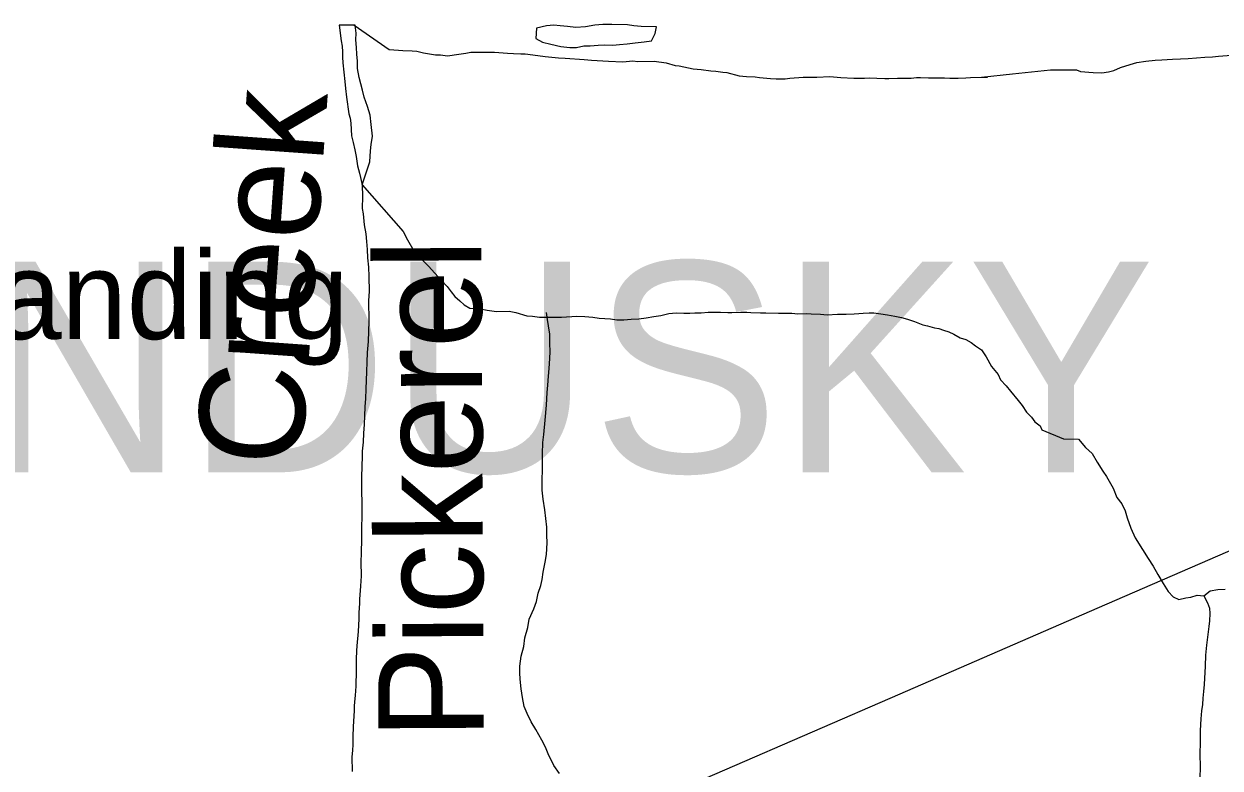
# Model space of a CAD drawing. Extents: x 0 to 34, y 0 to 22.
# Drawn here: x 4.836 to 5.374, y 15.153 to 15.488 of the extents above; entities that cross this region are included whole.
import ezdxf

# ---------------------------------------------------------------- set-up
doc = ezdxf.new("R2010")
doc.units = 0
for name, color, linetype in [('GM_X_County_Text', 7, 'Continuous'), ('GM_X_Minor_Lake', 7, 'Continuous'), ('GM_X_Minor_River', 7, 'Continuous'), ('GM_X_Minor_River_Text', 7, 'Continuous'), ('GM_X_Unincorporated_Text', 7, 'Continuous'), ('GM_X_US_Route', 7, 'Continuous')]:
    doc.layers.add(name, color=color, linetype=linetype)

msp = doc.modelspace()

# ---------------------------------------------------------------- linework, layer by layer
at = {"layer": 'GM_X_Minor_Lake'}
for points in [[(5.06682, 15.4856), (5.06648, 15.48092), (5.06947, 15.47931), (5.07324, 15.47844), (5.07777, 15.47736), (5.08174, 15.47687), (5.08478, 15.47697), (5.08803, 15.47764), (5.09088, 15.47774), (5.09449, 15.47802), (5.09734, 15.47813), (5.10114, 15.47802), (5.10418, 15.47831), (5.10761, 15.47859), (5.11123, 15.47905), (5.11523, 15.47951), (5.11847, 15.47999), (5.12008, 15.48317), (5.12074, 15.48619), (5.11391, 15.48639), (5.1105, 15.48668), (5.10766, 15.48714), (5.10064, 15.48734), (5.09666, 15.48727), (5.09304, 15.48699), (5.08884, 15.48616), (5.08447, 15.48591), (5.08068, 15.4864), (5.07747, 15.48668), (5.07462, 15.48695)], [(5.07462, 15.48695), (5.0712, 15.48667), (5.06682, 15.4856)]]:
    msp.add_lwpolyline(points, dxfattribs=at)
at = {"layer": 'GM_X_Minor_River'}
for p, q in [((4.98516, 15.48701), (4.97792, 15.48696)), ((5.28095, 15.46504), (5.29796, 15.46687)), ((5.29796, 15.46687), (5.30966, 15.46692)), ((5.26697, 15.4635), (5.28095, 15.46504))]:
    msp.add_line(p, q, dxfattribs=at)
for points in [[(4.97792, 15.48696), (4.978, 15.48704)], [(4.97792, 15.48696), (4.9789, 15.47985), (4.97929, 15.47757), (4.97949, 15.47491), (4.97951, 15.47263), (4.97971, 15.46998), (4.98051, 15.46162), (4.98091, 15.4584), (4.9813, 15.4546), (4.98229, 15.44701), (4.98287, 15.44511), (4.98326, 15.44283), (4.98348, 15.43713), (4.98426, 15.4341), (4.98503, 15.43087), (4.98562, 15.42784), (4.98621, 15.42366), (4.98717, 15.42043), (4.9883, 15.41513)], [(4.98468, 15.48696), (5.00056, 15.47595), (5.00473, 15.47577), (5.00663, 15.47559), (5.01081, 15.47542), (5.0129, 15.47523), (5.01594, 15.47449), (5.02126, 15.47356), (5.02353, 15.47357), (5.02676, 15.4732), (5.03188, 15.47398), (5.03492, 15.47437), (5.03719, 15.47476), (5.04782, 15.4748), (5.05371, 15.47444), (5.05636, 15.47426), (5.05978, 15.47409), (5.06168, 15.47409), (5.06738, 15.47336), (5.07061, 15.4728), (5.07668, 15.47225), (5.07972, 15.47208), (5.08826, 15.47154), (5.09149, 15.47117), (5.09909, 15.47082), (5.10554, 15.47047), (5.11009, 15.47086), (5.11237, 15.47068), (5.11977, 15.47071), (5.12509, 15.46997), (5.12908, 15.46885), (5.13098, 15.46867), (5.13307, 15.46829), (5.13725, 15.46736), (5.14086, 15.467), (5.14523, 15.46644), (5.14751, 15.46626), (5.15054, 15.46589), (5.15244, 15.46571), (5.15795, 15.46421), (5.16118, 15.46385), (5.16517, 15.46367), (5.16707, 15.46349), (5.17201, 15.46294), (5.17466, 15.46276), (5.17865, 15.46277), (5.18074, 15.46316), (5.18681, 15.46357), (5.19288, 15.46359), (5.19876, 15.4638), (5.2037, 15.46344), (5.20958, 15.46309), (5.21433, 15.4631), (5.21661, 15.4633), (5.21983, 15.46312), (5.22344, 15.46295), (5.22534, 15.46296), (5.22913, 15.46316), (5.23103, 15.46317), (5.23331, 15.46318), (5.2354, 15.46319), (5.23767, 15.46338), (5.23957, 15.46339), (5.24318, 15.46322), (5.25039, 15.46324), (5.25267, 15.46306), (5.25646, 15.46308), (5.25988, 15.46328), (5.26197, 15.46348), (5.26804, 15.4635), (5.26972, 15.46363)], [(4.9883, 15.41513), (4.99176, 15.42545), (4.99209, 15.43038), (4.99236, 15.43323), (4.99304, 15.43701), (4.99243, 15.44234), (4.99198, 15.44654), (4.99076, 15.45037), (4.98917, 15.4546), (4.9885, 15.45766), (4.98696, 15.4634), (4.98631, 15.46741), (4.98622, 15.47083), (4.98593, 15.47388), (4.98582, 15.47693), (4.98554, 15.48035), (4.98563, 15.48339), (4.98516, 15.48701)], [(5.30966, 15.46692), (5.31154, 15.46612), (5.31723, 15.46564), (5.32103, 15.46558), (5.32408, 15.4659), (5.32656, 15.46662), (5.32943, 15.4679), (5.33382, 15.46934), (5.33688, 15.47024), (5.34088, 15.47074), (5.34507, 15.47124), (5.34811, 15.47137), (5.35286, 15.47167), (5.35647, 15.4718), (5.35989, 15.47193), (5.3675, 15.47255), (5.37093, 15.47268), (5.37359, 15.47302), (5.37949, 15.47348)], [(4.9883, 15.41513), (4.98855, 15.4098), (4.98839, 15.40449), (4.98878, 15.40202), (4.98919, 15.39708), (4.98997, 15.3931), (4.99036, 15.38968), (4.99057, 15.38607), (4.99078, 15.38227), (4.99118, 15.3781), (4.99139, 15.37392), (4.99143, 15.36708), (4.99126, 15.36309), (4.9913, 15.35379), (4.99097, 15.34467), (4.99062, 15.33973), (4.99045, 15.33536), (4.99028, 15.33118), (4.98994, 15.3232), (4.98977, 15.31903), (4.9896, 15.31523), (4.98943, 15.31124), (4.98926, 15.30725), (4.9889, 15.30345), (4.98873, 15.29927), (4.98837, 15.29528), (4.98839, 15.29205), (4.98821, 15.28939), (4.98806, 15.28274), (4.98814, 15.2666), (4.98798, 15.26033), (4.98799, 15.25824), (4.988, 15.25578), (4.98785, 15.24932), (4.98768, 15.24552), (4.9879, 15.23906), (4.98772, 15.23697), (4.98754, 15.2345), (4.98719, 15.22861), (4.9872, 15.22671), (4.98684, 15.22273), (4.98686, 15.21988), (4.9865, 15.21418), (4.98597, 15.20772), (4.98579, 15.20544), (4.98562, 15.20164), (4.98564, 15.19765), (4.98566, 15.19442), (4.98548, 15.19157), (4.98549, 15.18948), (4.98513, 15.18531), (4.98496, 15.18246), (4.98478, 15.18056), (4.98479, 15.17847), (4.98425, 15.17144), (4.98409, 15.16669), (4.98411, 15.16327), (4.98393, 15.16061), (4.98375, 15.15776), (4.98379, 15.15112)], [(4.9883, 15.41513), (5.00685, 15.39411), (5.00877, 15.39032), (5.01164, 15.38539), (5.01355, 15.38388), (5.01546, 15.38123), (5.01813, 15.37858), (5.02099, 15.37536), (5.02405, 15.37215), (5.02653, 15.36931), (5.02844, 15.36704), (5.02997, 15.36495), (5.03225, 15.36287), (5.03416, 15.36117), (5.03683, 15.35966), (5.03872, 15.35948), (5.04138, 15.3593), (5.04461, 15.35874), (5.04879, 15.35819), (5.05448, 15.35821), (5.05752, 15.35765), (5.06247, 15.35615)], [(5.07713, 15.15017), (5.07457, 15.15385), (5.07206, 15.15905), (5.07082, 15.16213), (5.0692, 15.16521), (5.06649, 15.17004), (5.06431, 15.17352), (5.06252, 15.17719), (5.06128, 15.18045), (5.06045, 15.18447), (5.0598, 15.18828), (5.05935, 15.19267), (5.05924, 15.19552), (5.05933, 15.19856), (5.05984, 15.2031), (5.0611, 15.20743), (5.06159, 15.21122), (5.06286, 15.21593), (5.06354, 15.21971), (5.06557, 15.2244), (5.0668, 15.2276), (5.06748, 15.23138), (5.06872, 15.23476), (5.06937, 15.23759), (5.06984, 15.24081), (5.07073, 15.24534), (5.0712, 15.24875), (5.07155, 15.25406), (5.07145, 15.25748), (5.07137, 15.26109), (5.07045, 15.26891), (5.06983, 15.27368), (5.06937, 15.27768), (5.06928, 15.28129), (5.06947, 15.28794), (5.06946, 15.29402), (5.0696, 15.29914), (5.07009, 15.30274), (5.07065, 15.30918), (5.07122, 15.316), (5.07157, 15.32169), (5.07186, 15.32491), (5.07217, 15.32909), (5.07245, 15.3325), (5.07277, 15.33705), (5.07286, 15.34009), (5.07277, 15.3437), (5.0727, 15.34788), (5.07224, 15.35169), (5.07175, 15.35456), (5.07127, 15.35761)], [(5.06247, 15.35615), (5.06493, 15.35597), (5.06816, 15.35561), (5.07803, 15.35564), (5.08486, 15.35605), (5.08847, 15.35587), (5.09208, 15.35551), (5.09493, 15.35514), (5.09758, 15.35496), (5.10005, 15.35478), (5.1029, 15.35441), (5.10613, 15.35442), (5.10935, 15.35463), (5.11277, 15.35483), (5.11618, 15.35522), (5.11959, 15.35581), (5.12263, 15.35639), (5.12623, 15.35716), (5.12964, 15.35755), (5.13306, 15.35738), (5.13572, 15.35739), (5.138, 15.35759), (5.14084, 15.3576), (5.14407, 15.3578), (5.14957, 15.35782), (5.1528, 15.35764), (5.1547, 15.35765), (5.15868, 15.35786), (5.16134, 15.35787), (5.16324, 15.35769), (5.1676, 15.35751), (5.16988, 15.35752), (5.17558, 15.35735), (5.18165, 15.35738), (5.18431, 15.35701), (5.1881, 15.35721), (5.19038, 15.35703), (5.19456, 15.35686), (5.1976, 15.35668), (5.20215, 15.35689), (5.20613, 15.3569), (5.20974, 15.35711), (5.21183, 15.3573), (5.21372, 15.35731), (5.21638, 15.35751), (5.21847, 15.35752), (5.2217, 15.35715), (5.22474, 15.3566), (5.22797, 15.35604), (5.231, 15.35548), (5.23367, 15.35473), (5.2369, 15.3536), (5.24051, 15.3521), (5.2426, 15.35173), (5.24583, 15.35079), (5.24773, 15.35042), (5.24982, 15.34967), (5.2523, 15.34892), (5.25458, 15.34798), (5.25743, 15.34628), (5.2599, 15.34553), (5.26238, 15.34421), (5.26428, 15.3427), (5.26695, 15.34081), (5.26905, 15.33778), (5.27154, 15.33342), (5.27441, 15.32982), (5.27556, 15.32736), (5.27804, 15.32471), (5.27995, 15.32225), (5.28339, 15.31808), (5.2853, 15.31581), (5.28721, 15.31278), (5.2895, 15.31051), (5.29103, 15.30842), (5.29331, 15.30672), (5.29408, 15.30483), (5.30385, 15.30085)], [(5.30385, 15.30085), (5.31064, 15.30061), (5.3138, 15.29694), (5.3168, 15.29423), (5.31901, 15.29039), (5.3216, 15.28635), (5.32327, 15.28385), (5.32622, 15.27867), (5.32786, 15.27446), (5.33009, 15.27157), (5.33156, 15.2685), (5.33245, 15.26526), (5.33409, 15.26067), (5.3361, 15.25626), (5.33943, 15.25107), (5.34202, 15.24704), (5.34425, 15.24358), (5.34627, 15.23974), (5.34867, 15.23571), (5.35089, 15.23206), (5.35313, 15.22974), (5.35577, 15.22855), (5.35882, 15.22926), (5.36111, 15.2296), (5.36397, 15.2305), (5.36701, 15.23025), (5.36866, 15.22699), (5.36957, 15.2247), (5.36972, 15.22222), (5.36947, 15.219), (5.36924, 15.21634), (5.36859, 15.2116), (5.36815, 15.208), (5.36769, 15.20345), (5.36761, 15.19851), (5.36737, 15.19566), (5.36733, 15.19319), (5.36709, 15.19034), (5.36684, 15.18712), (5.3666, 15.18408), (5.36636, 15.18123), (5.36594, 15.17839), (5.36568, 15.17479), (5.36541, 15.16966), (5.36532, 15.16453), (5.36522, 15.15883), (5.36532, 15.15332), (5.36523, 15.148)], [(5.36701, 15.23025), (5.36989, 15.23248), (5.37332, 15.23299), (5.37655, 15.23313)]]:
    msp.add_lwpolyline(points, dxfattribs=at)
at = {"layer": 'GM_X_US_Route'}
msp.add_lwpolyline([(4.48394, 14.86185), (4.53653, 14.88496), (4.61689, 14.92059), (4.74256, 14.97528), (4.80188, 15.0011), (4.87511, 15.03273), (4.95351, 15.06639), (5.02146, 15.0957), (5.11206, 15.13476), (5.23035, 15.18609), (5.31899, 15.22466), (5.46597, 15.28833), (5.57284, 15.32985), (5.62144, 15.34871), (5.74871, 15.39965), (5.82206, 15.42868), (5.9013, 15.458), (5.98911, 15.49306)], dxfattribs=at)

# ---------------------------------------------------------------- texts
at = {"layer": 'GM_X_County_Text'}
msp.add_text('SANDUSKY COUNTY', height=0.094697, rotation=0.0004, dxfattribs=at).set_placement((4.64837, 15.28579))
at = {"layer": 'GM_X_Minor_River_Text'}
for s, height, rotation, p in [('Creek', 0.047383, 85.9058, (4.96081, 15.28746)), ('Pickerel', 0.047382, 90.2891, (5.04307, 15.16563))]:
    msp.add_text(s, height=height, rotation=rotation, dxfattribs=at).set_placement(p)
at = {"layer": 'GM_X_Unincorporated_Text'}
msp.add_text('Whites Landing', height=0.0394886, rotation=0, dxfattribs=at).set_placement((4.61829, 15.34571))

doc.saveas('drawing.dxf')
